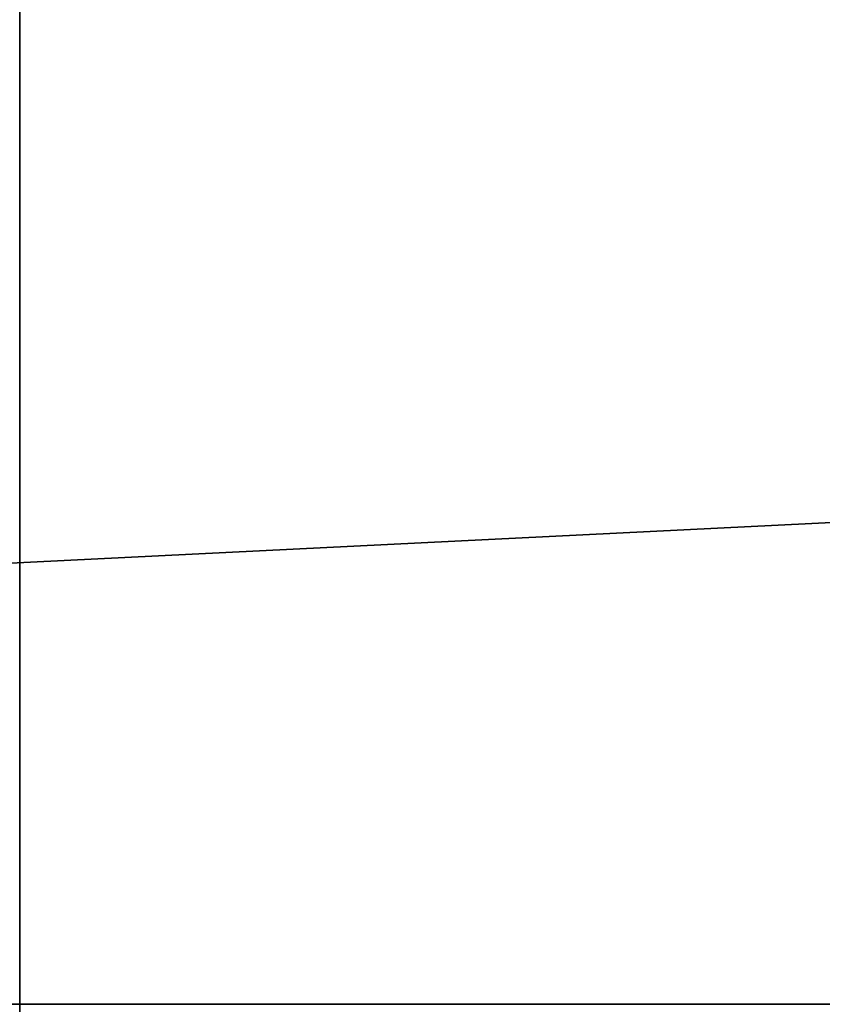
# Model space of a CAD drawing. Header units: millimetres. Extents: x -590 to 3690, y -120 to 127.
# Tile 827 of 903: x 3536.5 to 3538.25, y -35 to -32.85. Entities that reach past the tile are written whole.
import ezdxf

# ---------------------------------------------------------------- set-up
doc = ezdxf.new("R2010")
doc.units = ezdxf.units.MM
doc.layers.add('151', color=7, linetype='Continuous', true_color=0xffffff)

# ---------------------------------------------------------------- blocks, each defined once
blk = doc.blocks.new('UG_SURFACE_207')
at = {"layer": '151', "color": 14, "linetype": 'Continuous', "lineweight": 35}
for points in [[(3592.7501, -47, 2101.2499), (3592.7501, -31.25, 2101.2499), (2407.2499, -31.25, 2101.2499), (2407.2499, -47, 2101.2499)], [(2412.25, -31.25, 2096.2501), (3587.75, -31.25, 2096.2501), (3587.75, -50, 2096.2501), (2412.25, -50, 2096.2501)]]:
    blk.add_3dface(points, dxfattribs=at)
blk = doc.blocks.new('UG_SURFACE_209')
at = {"layer": '151', "color": 7, "linetype": 'Continuous', "lineweight": 35}
for points in [[(3592.9999, -47, 2101.5), (3592.9999, -31.25, 2101.5), (2407.0001, -31.25, 2101.5), (2407.0001, -47, 2101.5)], [(2407.2499, -31.25, 2101.2499), (3592.7501, -31.25, 2101.2499), (3274.75, -47, 2101.2499), (2476.7499, -47, 2101.2499)], [(3592.7501, -31.25, 2101.2499), (3592.7501, -47, 2101.2499), (3274.75, -47, 2101.2499)]]:
    blk.add_3dface(points, dxfattribs=at)

msp = doc.modelspace()

# ---------------------------------------------------------------- linework, layer by layer
at = {"layer": '151', "color": 252, "linetype": 'Continuous', "lineweight": -3, "true_color": 0x939598}
for p, q in [((3587.75, -35, 2096.25), (2412.25, -35, 2096.25)), ((3517.75, -35, 2026.25), (3587.75, -35, 2096.25)), ((3517.75, -35, -7), (3587.75, -35, -7)), ((3587.75, -35, 2096.25), (3517.75, -35, 2026.25))]:
    msp.add_line(p, q, dxfattribs=at)
at = {"layer": '151', "color": 252, "linetype": 'Continuous', "lineweight": -3, "true_color": 0x939598, "extrusion": (-1, 0, 0)}
for centre, radius in [((33.25, 1836, -3536.5), 5.5), ((33.25, 1724, -3536.5), 5.5), ((33.25, 289, -3536.5), 5.5), ((33.25, 401, -3536.5), 5.5), ((33.25, 1836, -3536.5), 5), ((33.25, 1724, -3536.5), 5), ((33.25, 401, -3536.5), 5), ((33.25, 289, -3536.5), 5), ((36.25, 1808, -3536.5), 3.25), ((36.25, 1752, -3536.5), 3.25), ((36.25, 1780, -3536.5), 3.25), ((36.25, 317, -3536.5), 3.25), ((36.25, 373, -3536.5), 3.25), ((36.25, 345, -3536.5), 3.25)]:
    msp.add_circle(centre, radius, dxfattribs=at)
at = {"layer": '151', "color": 252, "linetype": 'Continuous', "lineweight": -3, "true_color": 0x939598, "extrusion": (1, 0, 0)}
for centre in [(-33.25, 1766, 3536.5), (-33.25, 1794, 3536.5), (-33.25, 359, 3536.5), (-33.25, 331, 3536.5)]:
    msp.add_circle(centre, 2.75, dxfattribs=at)
for centre, start, end in [((-33.25, 1836, 3536.5), 0, 180), ((-33.25, 1724, 3536.5), 180, 0), ((-33.25, 289, 3536.5), 180, 0), ((-33.25, 401, 3536.5), 0, 180)]:
    msp.add_arc(centre, 12, start, end, dxfattribs=at)

# ---------------------------------------------------------------- block references
at = {"layer": '151', "color": 252, "linetype": 'Continuous', "lineweight": -3, "true_color": 0x939598}
for name in ['UG_SURFACE_209', 'UG_SURFACE_207']:
    msp.add_blockref(name, (0, 0), dxfattribs=at)

doc.saveas('drawing.dxf')
